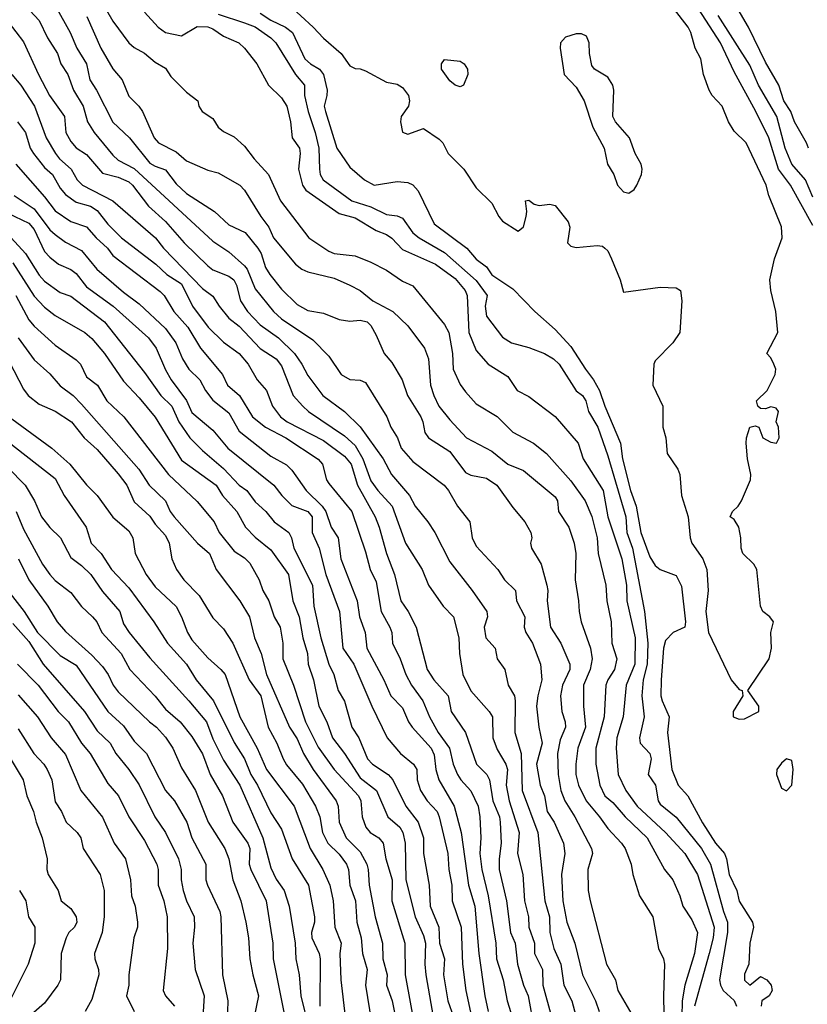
# Model space of a CAD drawing. Header units: metres. Extents: x -46681 to -43747, y -240911 to -237677.
# Tile 1016 of 1056: x -43881 to -43807, y -238720 to -238626. Entities that reach past the tile are written whole.
import ezdxf

# ---------------------------------------------------------------- set-up
doc = ezdxf.new("R2010")
doc.units = ezdxf.units.M
doc.layers.add('CONTOUR_INDEX', color=1, linetype='Continuous')
doc.layers.add('CONTOUR_INTER', color=3, linetype='Continuous')

msp = doc.modelspace()

# ---------------------------------------------------------------- linework, layer by layer
at = {"layer": 'CONTOUR_INDEX'}
for points, elevation in [([(-43881.797, -238624.02), (-43879.595, -238626.381), (-43878.826, -238628.02), (-43877.861, -238629.52), (-43877.537, -238630.52), (-43876.888, -238631.52), (-43876.35, -238633.02), (-43875.417, -238634.52), (-43875.003, -238636.02), (-43874.377, -238637.02), (-43872.595, -238639.179), (-43872.095, -238639.654), (-43870.595, -238640.435), (-43863.095, -238647.347), (-43861.595, -238648.352), (-43860.095, -238649.677), (-43859.841, -238650.02), (-43859.095, -238651.876), (-43857.359, -238654.02), (-43856.595, -238654.741), (-43853.595, -238656.718), (-43852.095, -238658.276), (-43850.924, -238660.02), (-43850.095, -238660.494), (-43849.095, -238660.56), (-43848.595, -238660.78), (-43846.574, -238664.02), (-43846.213, -238665.02), (-43845.552, -238666.02), (-43845.228, -238667.02), (-43844.095, -238668.284), (-43841.133, -238670.52), (-43840.706, -238671.02), (-43839.866, -238672.52), (-43838.681, -238674.02), (-43838.463, -238675.52), (-43838.095, -238676.316), (-43836.038, -238678.52), (-43835.394, -238679.52), (-43834.339, -238680.52), (-43834.266, -238681.52), (-43833.464, -238683.02), (-43833.54, -238684.02), (-43833.373, -238684.52), (-43832.753, -238685.52), (-43831.981, -238687.52), (-43831.85, -238689.02), (-43832.237, -238690.52), (-43832.345, -238691.52), (-43832.139, -238693.52), (-43831.827, -238695.02), (-43832.36, -238697.02), (-43832.012, -238699.02), (-43831.613, -238700.02), (-43831.331, -238701.52), (-43830.684, -238702.52), (-43829.784, -238704.52), (-43829.661, -238705.52), (-43829.998, -238707.52), (-43829.855, -238710.02), (-43829.462, -238712.02), (-43828.712, -238714.02), (-43827.987, -238717.02), (-43826.753, -238719.52), (-43826.397, -238720.52)], 70), ([(-43862.595, -238625.781), (-43860.095, -238626.6), (-43859.095, -238627.005), (-43857.595, -238628.024), (-43857.111, -238628.52), (-43855.26, -238631.52), (-43854.409, -238632.52), (-43854.385, -238633.52), (-43854.062, -238635.02), (-43853.376, -238637.02), (-43853.043, -238638.52), (-43852.981, -238640.52), (-43852.903, -238641.02), (-43852.631, -238641.52), (-43849.904, -238643.52), (-43848.095, -238644.096), (-43846.595, -238644.817), (-43845.595, -238644.931), (-43845.095, -238645.174), (-43844.095, -238646.544), (-43843.492, -238647.02), (-43841.095, -238648.422), (-43838.095, -238651.084), (-43837.053, -238652.52), (-43837.223, -238653.52), (-43837.095, -238654.474), (-43835.595, -238656.456), (-43834.728, -238657.02), (-43833.095, -238657.438), (-43831.595, -238658.014), (-43830.745, -238658.52), (-43830.202, -238659.02), (-43828.595, -238661.575), (-43827.987, -238662.02), (-43827.685, -238662.52), (-43827.434, -238663.52), (-43826.547, -238665.02), (-43825.595, -238667.754), (-43823.878, -238673.52), (-43823.779, -238675.02), (-43823.246, -238676.52), (-43822.093, -238682.52), (-43821.793, -238685.52), (-43821.845, -238687.52), (-43822.239, -238689.02), (-43822.342, -238690.52), (-43822.115, -238692.52), (-43822.562, -238694.52), (-43822.523, -238695.02), (-43821.586, -238696.02), (-43821.467, -238696.52), (-43821.751, -238698.02), (-43821.068, -238699.02), (-43820.785, -238700.52), (-43820.595, -238700.815), (-43819.095, -238702.062), (-43816.689, -238705.02), (-43815.814, -238706.52), (-43814.609, -238711.02), (-43814.208, -238712.02), (-43814.219, -238713.02), (-43814.961, -238717.52), (-43814.892, -238718.02), (-43814.631, -238718.52), (-43813.595, -238719.469), (-43813.35, -238720.02)], 65), ([(-43806.095, -238643.163), (-43806.8, -238641.52), (-43808.091, -238640.02), (-43808.74, -238638.52), (-43809.536, -238635.52), (-43811.266, -238632.52), (-43812.095, -238630.638), (-43815.095, -238625.916)], 65), ([(-43881.981, -238643.02), (-43880.095, -238644.266), (-43878.595, -238646.263), (-43878.095, -238646.719), (-43877.095, -238647.456), (-43875.595, -238648.221), (-43874.117, -238650.02), (-43871.595, -238652.193), (-43870.095, -238653.308), (-43867.595, -238655.637), (-43866.61, -238657.02), (-43865.988, -238658.52), (-43865.383, -238659.52), (-43864.352, -238660.52), (-43863.809, -238661.52), (-43863.095, -238662.452), (-43861.595, -238663.664), (-43860.595, -238665.391), (-43857.595, -238667.781), (-43856.095, -238668.581), (-43855.595, -238669.106), (-43854.241, -238671.02), (-43852.709, -238672.52), (-43852.363, -238673.02), (-43851.878, -238674.52), (-43851.201, -238675.52), (-43850.941, -238677.52), (-43849.396, -238681.52), (-43849.175, -238683.02), (-43848.645, -238684.52), (-43848.466, -238686.02), (-43846.85, -238689.02), (-43846.199, -238690.52), (-43845.095, -238691.685), (-43844.526, -238693.02), (-43844.185, -238693.52), (-43842.368, -238695.52), (-43842.095, -238696.153), (-43841.924, -238697.52), (-43841.647, -238698.52), (-43840.167, -238701.02), (-43839.502, -238703.52), (-43838.808, -238708.52), (-43838.233, -238710.52), (-43837.85, -238715.02), (-43837.282, -238719.02), (-43836.937, -238720.52)], 75), ([(-43881.615, -238656.52), (-43880.095, -238658.607), (-43878.595, -238659.945), (-43877.595, -238661.075), (-43876.386, -238662.02), (-43875.595, -238662.829), (-43870.127, -238669.02), (-43869.171, -238670.52), (-43867.606, -238672.02), (-43867.167, -238673.02), (-43866.788, -238673.52), (-43864.564, -238676.02), (-43863.41, -238677.02), (-43862.794, -238678.52), (-43860.538, -238681.52), (-43859.613, -238683.02), (-43859.139, -238685.02), (-43858.523, -238686.52), (-43858.014, -238688.52), (-43855.821, -238693.52), (-43855.095, -238694.613), (-43854.489, -238696.02), (-43853.569, -238697.52), (-43851.377, -238700.52), (-43851.215, -238701.02), (-43851.104, -238702.52), (-43850.443, -238704.02), (-43849.095, -238705.364), (-43848.489, -238706.52), (-43848.338, -238707.02), (-43848.252, -238708.52), (-43847.672, -238711.52), (-43846.981, -238714.02), (-43846.942, -238715.52), (-43846.559, -238717.02), (-43846.609, -238718.02), (-43846.08, -238719.52), (-43845.595, -238721.851)], 80), ([(-43881.783, -238673.02), (-43881.095, -238674.714), (-43879.296, -238678.02), (-43878.598, -238679.02), (-43878.095, -238679.567), (-43876.595, -238680.72), (-43875.595, -238682.046), (-43874.527, -238683.02), (-43874.129, -238683.52), (-43873.643, -238684.52), (-43871.83, -238686.52), (-43870.982, -238688.02), (-43868.595, -238690.553), (-43867.595, -238691.814), (-43866.195, -238693.02), (-43865.095, -238694.383), (-43864.095, -238696.034), (-43863.349, -238698.02), (-43862.193, -238700.02), (-43861.197, -238702.52), (-43859.793, -238704.52), (-43859.587, -238705.02), (-43859.646, -238706.52), (-43859.512, -238707.02), (-43858.04, -238710.02), (-43857.403, -238714.02), (-43857.382, -238715.52), (-43856.178, -238721.52)], 85), ([(-43881.595, -238690.442), (-43879.766, -238692.52), (-43878.461, -238694.52), (-43877.095, -238696.12), (-43875.648, -238699.52), (-43873.595, -238702.07), (-43872.479, -238704.52), (-43871.406, -238706.02), (-43870.924, -238708.02), (-43870.82, -238709.52), (-43870.492, -238710.52), (-43870.27, -238712.02), (-43870.267, -238712.52), (-43870.609, -238713.52), (-43871.087, -238717.02), (-43871.086, -238718.02), (-43871.307, -238719.02), (-43870.595, -238720.51)], 90)]:
    msp.add_lwpolyline(points, dxfattribs=dict(at, elevation=elevation))
at = {"layer": 'CONTOUR_INTER'}
for points, elevation in [([(-43875.143, -238622.02), (-43872.595, -238626.441), (-43871.081, -238628.52), (-43870.595, -238628.949), (-43869.595, -238629.491), (-43868.595, -238630.335), (-43867.595, -238630.911), (-43867.095, -238631.717), (-43865.595, -238633.197), (-43864.52, -238634.02), (-43864.451, -238634.52), (-43864.114, -238635.02), (-43863.095, -238635.708), (-43862.587, -238636.52), (-43862.095, -238636.932), (-43861.095, -238637.451), (-43860.095, -238638.313), (-43859.195, -238639.52), (-43857.819, -238641.02), (-43856.686, -238643.52), (-43853.986, -238647.02), (-43852.095, -238648.294), (-43851.595, -238648.521), (-43849.595, -238648.73), (-43848.095, -238649.345), (-43846.595, -238650.118), (-43845.095, -238651.14), (-43844.095, -238651.594), (-43841.095, -238655.262), (-43840.698, -238656.02), (-43840.354, -238658.02), (-43840.261, -238659.52), (-43839.595, -238660.959), (-43839.095, -238661.664), (-43838.095, -238662.788), (-43836.095, -238664.002), (-43834.595, -238665.48), (-43832.634, -238666.52), (-43831.407, -238667.52), (-43829.095, -238670.128), (-43827.725, -238672.02), (-43827.095, -238673.487), (-43826.59, -238675.52), (-43826.489, -238677.02), (-43825.767, -238680.02), (-43825.669, -238681.52), (-43825.263, -238683.52), (-43825.197, -238685.52), (-43824.734, -238687.02), (-43824.935, -238688.02), (-43825.583, -238689.02), (-43825.759, -238689.52), (-43825.943, -238692.52), (-43826.718, -238695.52), (-43826.738, -238697.02), (-43826.348, -238699.02), (-43825.873, -238700.02), (-43825.095, -238700.668), (-43823.938, -238702.02), (-43821.836, -238704.02), (-43820.186, -238707.02), (-43819.41, -238708.02), (-43818.742, -238709.52), (-43818.456, -238710.52), (-43817.595, -238711.809), (-43817.073, -238713.02), (-43817.334, -238715.02), (-43818.273, -238718.02), (-43818.528, -238719.52), (-43818.548, -238721.02)], 67), ([(-43806.095, -238645.872), (-43808.239, -238642.02), (-43809.36, -238640.52), (-43810.3, -238637.52), (-43811.517, -238635.02), (-43813.595, -238631.271), (-43814.865, -238628.52), (-43819.059, -238622.02)], 64), ([(-43806.527, -238638.52), (-43806.724, -238638.02), (-43807.845, -238636.02), (-43808.19, -238635.02), (-43808.859, -238634.02), (-43809.344, -238632.52), (-43810.595, -238630.336), (-43812.22, -238627.02), (-43814.527, -238623.02)], 66), ([(-43857.095, -238623.753), (-43853.57, -238627.02), (-43852.595, -238628.078), (-43850.929, -238629.52), (-43850.095, -238630.697), (-43849.595, -238630.96), (-43849.095, -238630.979), (-43848.595, -238631.182), (-43846.595, -238632.25), (-43845.595, -238632.442), (-43845.095, -238632.757), (-43844.53, -238633.52), (-43844.422, -238634.02), (-43844.509, -238634.52), (-43845.22, -238635.52), (-43845.281, -238636.02), (-43845.095, -238636.985), (-43844.595, -238637.201), (-43843.095, -238636.639), (-43841.595, -238637.676), (-43841.252, -238638.02), (-43840.748, -238639.02), (-43839.275, -238640.52), (-43838.095, -238642.288), (-43836.595, -238643.752), (-43835.951, -238645.02), (-43835.595, -238645.443), (-43834.095, -238646.394), (-43833.595, -238645.983), (-43833.354, -238645.02), (-43833.292, -238644.52), (-43833.407, -238643.52), (-43833.095, -238643.449), (-43832.595, -238643.847), (-43832.095, -238643.956), (-43831.095, -238643.825), (-43830.595, -238643.969), (-43829.352, -238645.52), (-43829.204, -238646.02), (-43829.405, -238647.52), (-43829.095, -238647.829), (-43828.595, -238647.937), (-43826.595, -238647.745), (-43826.095, -238647.835), (-43825.858, -238648.02), (-43825.595, -238648.275), (-43825.227, -238649.02), (-43824.408, -238651.02), (-43824.095, -238652.193), (-43820.595, -238651.726), (-43819.095, -238651.775), (-43818.68, -238652.02), (-43818.546, -238653.02), (-43818.748, -238656.02), (-43819.411, -238657.02), (-43821.095, -238658.713), (-43821.226, -238659.02), (-43821.301, -238661.02), (-43820.348, -238663.02), (-43820.359, -238665.02), (-43820.088, -238666.02), (-43819.948, -238667.52), (-43818.926, -238669.02), (-43818.754, -238669.52), (-43818.569, -238671.52), (-43817.94, -238673.52), (-43817.766, -238675.52), (-43817.615, -238676.02), (-43816.547, -238677.52), (-43816.167, -238678.52), (-43816.052, -238680.52), (-43816.279, -238682.52), (-43816.033, -238684.52), (-43813.876, -238689.02), (-43813.095, -238689.921), (-43812.825, -238690.02), (-43812.773, -238690.52), (-43813.672, -238692.02), (-43813.664, -238692.52), (-43813.095, -238692.759), (-43812.595, -238692.709), (-43811.25, -238692.02), (-43811.242, -238691.52), (-43812.269, -238690.02), (-43810.248, -238687.02), (-43810.019, -238686.02), (-43810.105, -238684.52), (-43809.838, -238683.52), (-43810.184, -238683.02), (-43810.866, -238682.52), (-43811.095, -238682.027), (-43811.428, -238678.52), (-43811.724, -238678.02), (-43812.743, -238677.02), (-43812.912, -238676.52), (-43812.937, -238675.52), (-43813.132, -238674.52), (-43813.595, -238673.787), (-43813.972, -238673.52), (-43813.732, -238673.02), (-43813.191, -238672.52), (-43812.886, -238672.02), (-43812.016, -238670.02), (-43811.982, -238669.52), (-43812.319, -238668.02), (-43812.44, -238666.52), (-43812.419, -238666.02), (-43812.095, -238665.024), (-43811.595, -238664.889), (-43811.246, -238665.02), (-43810.847, -238666.02), (-43810.095, -238666.449), (-43809.56, -238666.52), (-43809.297, -238666.02), (-43809.382, -238665.02), (-43809.579, -238664.52), (-43809.378, -238663.52), (-43809.595, -238663.224), (-43810.095, -238663.091), (-43810.595, -238663.26), (-43811.095, -238663.238), (-43811.331, -238663.02), (-43811.462, -238662.52), (-43810.447, -238661.52), (-43809.686, -238660.02), (-43809.624, -238659.52), (-43809.822, -238659.02), (-43810.095, -238658.436), (-43810.486, -238658.02), (-43809.425, -238656.02), (-43809.625, -238654.02), (-43810.106, -238652.02), (-43810.196, -238651.02), (-43809.735, -238649.02), (-43809.008, -238647.02), (-43809.095, -238645.988), (-43810.293, -238643.02), (-43810.527, -238642.02), (-43812.442, -238638.02), (-43813.595, -238636.906), (-43814.133, -238636.02), (-43814.713, -238634.52), (-43815.661, -238633.52), (-43815.966, -238633.02), (-43816.484, -238631.52), (-43816.755, -238630.02), (-43817.301, -238629.02), (-43817.701, -238627.52), (-43817.962, -238627.02), (-43819.879, -238624.52)], 63), ([(-43878.048, -238625.02), (-43876.661, -238627.52), (-43876.026, -238629.02), (-43875.109, -238630.52), (-43874.797, -238632.02), (-43874.148, -238633.02), (-43872.595, -238636.033), (-43871.039, -238637.52), (-43869.095, -238639.934), (-43868.595, -238640.235), (-43867.595, -238640.561), (-43866.595, -238641.904), (-43865.595, -238642.834), (-43862.935, -238644.52), (-43861.595, -238645.794), (-43860.023, -238646.52), (-43858.817, -238648.02), (-43858.531, -238648.52), (-43858.095, -238649.859), (-43857.685, -238650.52), (-43856.595, -238651.908), (-43855.095, -238653.365), (-43854.095, -238653.935), (-43852.595, -238654.189), (-43851.095, -238654.798), (-43850.095, -238654.934), (-43849.095, -238654.853), (-43848.433, -238655.02), (-43848.095, -238655.373), (-43847.595, -238656.292), (-43846.826, -238658.02), (-43846.095, -238658.879), (-43845.136, -238660.52), (-43844.602, -238662.02), (-43843.363, -238664.02), (-43843.143, -238664.52), (-43842.953, -238665.52), (-43842.63, -238666.02), (-43840.595, -238667.326), (-43839.095, -238669.312), (-43838.595, -238669.589), (-43837.095, -238669.846), (-43836.114, -238670.52), (-43834.595, -238672.658), (-43833.463, -238674.02), (-43832.908, -238675.02), (-43832.788, -238675.52), (-43832.929, -238676.02), (-43832.84, -238676.52), (-43831.914, -238678.02), (-43831.387, -238680.02), (-43831.278, -238680.52), (-43831.345, -238681.52), (-43831.021, -238684.02), (-43830.033, -238685.52), (-43829.198, -238687.52), (-43829.179, -238688.02), (-43829.879, -238689.52), (-43830.071, -238690.52), (-43829.967, -238692.02), (-43829.633, -238693.02), (-43829.605, -238693.52), (-43830.095, -238694.721), (-43830.368, -238696.02), (-43830.296, -238698.02), (-43830.042, -238699.52), (-43829.668, -238700.52), (-43828.724, -238702.02), (-43827.124, -238705.02), (-43827.032, -238705.52), (-43827.469, -238707.02), (-43827.443, -238709.02), (-43827.275, -238710.02), (-43825.723, -238716.02), (-43824.867, -238717.52), (-43824.623, -238718.52), (-43823.095, -238721.186)], 69), ([(-43875.062, -238626.02), (-43873.736, -238629.02), (-43872.595, -238630.979), (-43871.714, -238632.02), (-43871.095, -238633.59), (-43870.126, -238634.52), (-43869.8, -238635.02), (-43868.681, -238637.52), (-43868.28, -238638.02), (-43866.595, -238638.875), (-43865.595, -238639.707), (-43863.595, -238640.591), (-43862.595, -238640.852), (-43860.55, -238642.02), (-43860.095, -238642.517), (-43858.554, -238645.02), (-43857.78, -238646.02), (-43857.358, -238647.02), (-43855.244, -238649.52), (-43854.653, -238650.02), (-43854.095, -238650.27), (-43851.595, -238650.862), (-43850.097, -238651.52), (-43849.112, -238652.02), (-43847.901, -238653.02), (-43846.016, -238654.02), (-43844.595, -238655.392), (-43842.984, -238657.52), (-43842.627, -238658.52), (-43842.428, -238661.02), (-43842.126, -238662.02), (-43841.627, -238663.02), (-43840.595, -238664.304), (-43839.014, -238666.02), (-43836.595, -238667.299), (-43835.095, -238668.539), (-43833.595, -238669.127), (-43830.595, -238671.64), (-43830.373, -238672.02), (-43830.261, -238673.02), (-43829.293, -238674.52), (-43828.77, -238676.02), (-43828.622, -238677.02), (-43828.696, -238679.52), (-43828.356, -238681.52), (-43828.313, -238682.52), (-43828.109, -238683.52), (-43827.228, -238686.02), (-43827.061, -238687.02), (-43827.256, -238688.02), (-43827.898, -238689.52), (-43827.893, -238691.52), (-43827.715, -238693.52), (-43828.43, -238695.52), (-43828.635, -238697.02), (-43828.618, -238698.02), (-43828.363, -238699.02), (-43827.649, -238700.52), (-43826.366, -238702.02), (-43825.595, -238703.144), (-43824.279, -238704.52), (-43823.949, -238705.02), (-43823.363, -238706.52), (-43823.199, -238707.52), (-43822.573, -238709.52), (-43821.3, -238711.52), (-43820.775, -238714.52), (-43820.29, -238715.52), (-43820.209, -238716.02), (-43820.299, -238719.02), (-43820.225, -238722.52)], 68), ([(-43869.595, -238625.606), (-43868.298, -238627.02), (-43867.595, -238627.513), (-43866.095, -238627.841), (-43864.595, -238626.961), (-43863.595, -238626.996), (-43863.095, -238627.18), (-43862.095, -238627.883), (-43860.638, -238628.52), (-43860.084, -238629.02), (-43858.92, -238630.52), (-43857.811, -238632.52), (-43856.595, -238633.723), (-43856.079, -238634.52), (-43855.728, -238636.02), (-43855.566, -238637.52), (-43854.887, -238638.52), (-43854.796, -238639.02), (-43854.964, -238640.52), (-43854.591, -238642.02), (-43854.278, -238642.52), (-43851.095, -238644.713), (-43849.595, -238645.13), (-43847.595, -238646.324), (-43846.595, -238646.711), (-43846.095, -238647.062), (-43845.095, -238648.135), (-43841.939, -238649.52), (-43840.095, -238650.896), (-43839.127, -238652.02), (-43838.944, -238652.52), (-43838.803, -238656.02), (-43838.095, -238657.722), (-43836.939, -238659.02), (-43835.095, -238660.217), (-43834.205, -238661.52), (-43833.095, -238662.118), (-43830.595, -238664.014), (-43828.405, -238666.52), (-43827.923, -238668.02), (-43826.026, -238671.02), (-43825.569, -238673.52), (-43824.258, -238677.52), (-43823.796, -238680.02), (-43823.762, -238681.52), (-43822.988, -238685.02), (-43823.022, -238687.52), (-43823.826, -238689.52), (-43824.11, -238692.52), (-43824.73, -238694.52), (-43824.775, -238695.52), (-43824.597, -238698.02), (-43823.871, -238699.52), (-43822.797, -238701.02), (-43820.095, -238703.514), (-43818.272, -238705.52), (-43817.057, -238707.52), (-43815.486, -238712.52), (-43815.586, -238713.52), (-43815.944, -238715.02), (-43817.344, -238720.02)], 66), ([(-43858.595, -238625.681), (-43857.595, -238626.368), (-43856.197, -238627.02), (-43855.529, -238627.52), (-43854.353, -238630.02), (-43853.815, -238630.52), (-43852.973, -238631.02), (-43852.597, -238631.52), (-43852.258, -238633.02), (-43852.268, -238633.52), (-43852.537, -238634.52), (-43852.404, -238635.02), (-43851.312, -238638.52), (-43850.095, -238640.325), (-43848.701, -238641.52), (-43847.794, -238642.02), (-43845.595, -238641.696), (-43844.595, -238641.79), (-43844.095, -238641.99), (-43843.595, -238642.579), (-43842.095, -238645.707), (-43838.976, -238648.02), (-43838.095, -238649.05), (-43837.095, -238649.797), (-43836.595, -238650.541), (-43834.595, -238651.881), (-43832.523, -238654.02), (-43830.595, -238655.736), (-43829.095, -238657.363), (-43827.715, -238659.52), (-43826.931, -238660.52), (-43826.387, -238661.52), (-43825.874, -238663.02), (-43824.387, -238666.52), (-43824.175, -238668.02), (-43823.433, -238671.02), (-43822.876, -238672.52), (-43822.444, -238675.02), (-43821.595, -238677.322), (-43821.095, -238678.141), (-43820.616, -238678.52), (-43819.095, -238679.119), (-43818.595, -238680.107), (-43818.191, -238683.52), (-43818.28, -238684.02), (-43819.38, -238684.52), (-43820.095, -238685.284), (-43820.297, -238686.02), (-43820.5, -238689.02), (-43820.534, -238690.52), (-43820.423, -238691.02), (-43819.742, -238692.52), (-43819.923, -238694.02), (-43819.502, -238697.52), (-43818.894, -238699.02), (-43817.983, -238700.02), (-43816.595, -238702.589), (-43815.345, -238704.52), (-43814.51, -238705.52), (-43814.31, -238706.02), (-43814.067, -238707.52), (-43813.318, -238709.02), (-43813.095, -238710.026), (-43811.842, -238712.02), (-43811.752, -238712.52), (-43812.103, -238714.02), (-43812.189, -238716.02), (-43812.595, -238716.963), (-43812.595, -238717.544), (-43812.095, -238718.006), (-43811.095, -238717.184), (-43810.469, -238717.52), (-43810.052, -238718.02), (-43809.977, -238718.52), (-43810.258, -238719.02), (-43810.951, -238719.52), (-43811.017, -238720.02)], 64), ([(-43882.566, -238626.52), (-43881.095, -238628.4), (-43879.684, -238631.52), (-43878.633, -238633.52), (-43877.201, -238635.52), (-43877.059, -238637.02), (-43876.595, -238637.874), (-43876.095, -238638.48), (-43875.095, -238639.123), (-43873.595, -238640.9), (-43872.095, -238641.281), (-43871.095, -238641.712), (-43870.735, -238642.02), (-43869.22, -238644.02), (-43867.595, -238645.492), (-43865.838, -238647.52), (-43863.595, -238649.701), (-43863.095, -238650.069), (-43861.595, -238650.673), (-43861.116, -238651.02), (-43860.844, -238651.52), (-43860.479, -238653.02), (-43859.817, -238654.02), (-43858.595, -238655.297), (-43856.866, -238656.52), (-43855.356, -238658.02), (-43854.652, -238659.02), (-43854.095, -238660.093), (-43852.653, -238662.02), (-43850.595, -238663.52), (-43849.095, -238664.975), (-43846.918, -238668.02), (-43846.13, -238669.52), (-43844.42, -238671.52), (-43843.876, -238672.52), (-43842.671, -238674.02), (-43842.016, -238675.02), (-43840.595, -238677.82), (-43838.458, -238680.52), (-43837.088, -238682.52), (-43837.025, -238683.02), (-43837.317, -238684.02), (-43837.173, -238685.02), (-43836.301, -238686.02), (-43836.085, -238687.02), (-43835.369, -238688.02), (-43835.037, -238689.52), (-43834.464, -238690.52), (-43834.375, -238691.02), (-43834.432, -238694.02), (-43833.807, -238696.02), (-43833.719, -238699.52), (-43832.229, -238703.52), (-43831.576, -238710.02), (-43831.125, -238711.52), (-43831.085, -238713.02), (-43830.719, -238714.52), (-43830.063, -238716.02), (-43829.761, -238718.02), (-43828.991, -238719.52), (-43828.341, -238722.02)], 71), ([(-43829.595, -238627.97), (-43830.072, -238628.52), (-43830.11, -238629.02), (-43829.726, -238631.52), (-43828.595, -238632.713), (-43827.823, -238634.02), (-43827, -238636.52), (-43825.94, -238638.52), (-43825.629, -238640.02), (-43825.015, -238641.02), (-43824.649, -238642.02), (-43824.095, -238642.66), (-43823.595, -238642.798), (-43823.095, -238642.428), (-43822.84, -238642.02), (-43822.399, -238641.02), (-43822.318, -238640.52), (-43822.413, -238640.02), (-43822.999, -238639.02), (-43823.515, -238637.52), (-43824.858, -238636.02), (-43825.112, -238635.52), (-43825.019, -238633.02), (-43825.103, -238632.52), (-43825.595, -238631.782), (-43826.845, -238631.02), (-43827.095, -238630.664), (-43827.336, -238629.52), (-43827.358, -238628.52), (-43827.595, -238627.885), (-43828.095, -238627.645), (-43828.595, -238627.664), (-43829.595, -238627.97)], 62), ([(-43841.371, -238630.52), (-43841.095, -238630.103), (-43839.595, -238630.253), (-43839.237, -238630.52), (-43838.902, -238631.02), (-43838.872, -238631.52), (-43839.295, -238632.52), (-43839.595, -238632.691), (-43840.095, -238632.523), (-43840.595, -238632.118), (-43841.378, -238631.02), (-43841.371, -238630.52)], 63), ([(-43882.209, -238631.52), (-43881.336, -238632.52), (-43880.062, -238634.52), (-43878.93, -238637.52), (-43878.047, -238639.02), (-43877.674, -238639.52), (-43876.573, -238640.52), (-43876.003, -238641.52), (-43875.497, -238642.02), (-43872.595, -238643.515), (-43868.542, -238647.02), (-43867.784, -238648.02), (-43864.095, -238651.832), (-43863.095, -238652.558), (-43862.515, -238653.52), (-43861.595, -238654.651), (-43860.595, -238655.417), (-43858.595, -238657.543), (-43857.095, -238658.535), (-43856.595, -238659.18), (-43855.488, -238662.02), (-43854.573, -238663.02), (-43854.007, -238663.52), (-43850.595, -238665.84), (-43849.595, -238666.765), (-43848.864, -238668.02), (-43848.095, -238670.109), (-43847.446, -238671.02), (-43846.076, -238672.52), (-43844.81, -238676.02), (-43843.226, -238678.52), (-43842.606, -238680.02), (-43841.22, -238682.02), (-43840.246, -238683.02), (-43839.739, -238685.02), (-43839.667, -238686.52), (-43839.347, -238688.52), (-43838.595, -238690.075), (-43836.845, -238692.02), (-43836.528, -238692.52), (-43836.492, -238694.52), (-43836.095, -238695.628), (-43835.281, -238697.02), (-43835.116, -238697.52), (-43835.234, -238699.02), (-43834.95, -238700.52), (-43834.019, -238703.52), (-43834.164, -238705.52), (-43833.67, -238707.52), (-43833.51, -238710.02), (-43833.131, -238711.52), (-43833.081, -238712.52), (-43832.563, -238714.02), (-43832.544, -238715.02), (-43831.804, -238716.52), (-43831.769, -238718.02), (-43830.924, -238721.02)], 72), ([(-43881.674, -238636.02), (-43880.901, -238637.02), (-43880.46, -238638.52), (-43880.135, -238639.02), (-43879.095, -238640.359), (-43878.323, -238641.02), (-43877.595, -238642.315), (-43877.095, -238642.925), (-43876.095, -238643.643), (-43874.716, -238644.02), (-43874.095, -238644.444), (-43873.095, -238645.732), (-43871.777, -238647.02), (-43868.507, -238649.52), (-43867.491, -238650.52), (-43866.095, -238651.415), (-43865.044, -238653.52), (-43863.553, -238655.52), (-43862.095, -238656.947), (-43860.595, -238658.034), (-43859.741, -238659.02), (-43858.903, -238660.52), (-43858.021, -238661.52), (-43857.446, -238663.02), (-43856.673, -238664.02), (-43856.032, -238664.52), (-43852.595, -238666.297), (-43850.595, -238667.762), (-43849.98, -238668.52), (-43849.36, -238670.52), (-43847.698, -238673.52), (-43847.314, -238674.52), (-43846.595, -238677.017), (-43845.859, -238679.02), (-43845.258, -238681.52), (-43844.541, -238682.52), (-43843.8, -238684.02), (-43842.742, -238688.02), (-43842.112, -238689.02), (-43840.765, -238690.52), (-43840.461, -238692.02), (-43839.093, -238694.02), (-43838.053, -238697.02), (-43837.08, -238698.02), (-43836.811, -238698.52), (-43836.52, -238700.52), (-43835.863, -238702.02), (-43835.8, -238702.52), (-43835.709, -238704.52), (-43835.912, -238706.02), (-43835.898, -238707.02), (-43835.206, -238710.02), (-43834.824, -238713.02), (-43834.395, -238714.02), (-43834.174, -238716.02), (-43833.595, -238718.003), (-43833.139, -238719.02), (-43832.623, -238722.02)], 73), ([(-43881.816, -238640.02), (-43879.095, -238643.133), (-43878.095, -238644.46), (-43876.595, -238645.469), (-43875.095, -238645.988), (-43874.2, -238647.02), (-43873.103, -238648.02), (-43872.595, -238648.701), (-43868.095, -238652.14), (-43867.726, -238652.52), (-43866.798, -238654.02), (-43865.491, -238655.52), (-43864.264, -238657.52), (-43862.188, -238660.02), (-43861.709, -238661.02), (-43860.585, -238662.02), (-43859.336, -238664.02), (-43858.101, -238665.02), (-43856.165, -238666.02), (-43853.095, -238668.047), (-43852.692, -238668.52), (-43852.298, -238670.02), (-43852.095, -238670.355), (-43849.916, -238673.02), (-43848.595, -238676.86), (-43848.172, -238678.52), (-43847.595, -238679.697), (-43847.112, -238682.52), (-43846.282, -238684.02), (-43846.104, -238684.52), (-43846.029, -238685.52), (-43845.297, -238687.02), (-43844.764, -238688.52), (-43844.225, -238689.52), (-43843.164, -238691.02), (-43842.539, -238692.52), (-43841.708, -238694.02), (-43840.616, -238695.52), (-43840.29, -238697.02), (-43839.855, -238698.02), (-43839.555, -238698.52), (-43838.595, -238699.562), (-43837.888, -238701.02), (-43837.731, -238702.02), (-43837.652, -238704.02), (-43837.738, -238705.52), (-43837.568, -238707.02), (-43836.947, -238709.52), (-43836.237, -238714.02), (-43836.164, -238715.52), (-43835.532, -238717.52), (-43835.151, -238719.52), (-43833.713, -238724.02)], 74), ([(-43882.595, -238644.682), (-43880.595, -238645.649), (-43880.095, -238646.23), (-43879.095, -238648.317), (-43878.595, -238648.873), (-43877.77, -238649.52), (-43876.595, -238650.051), (-43876.095, -238650.423), (-43875.095, -238651.681), (-43872.569, -238653.52), (-43869.217, -238656.52), (-43868.485, -238657.52), (-43867.595, -238659.57), (-43867.051, -238660.52), (-43865.595, -238662.472), (-43865.095, -238663.608), (-43863.095, -238665.297), (-43861.676, -238667.02), (-43857.324, -238670.52), (-43856.568, -238671.52), (-43855.595, -238672.454), (-43854.069, -238673.02), (-43853.675, -238673.52), (-43853.665, -238675.02), (-43853.019, -238676.52), (-43852.374, -238679.02), (-43851.06, -238682.52), (-43850.747, -238686.02), (-43849.697, -238687.52), (-43848.017, -238691.52), (-43846.533, -238694.52), (-43845.284, -238696.02), (-43844.053, -238697.02), (-43843.73, -238697.52), (-43843.701, -238698.52), (-43843.388, -238699.52), (-43842.735, -238700.52), (-43841.81, -238701.52), (-43841.612, -238702.02), (-43840.783, -238705.52), (-43840.681, -238707.02), (-43840.405, -238708.52), (-43840.373, -238710.02), (-43839.523, -238712.52), (-43839.385, -238716.02), (-43839.071, -238718.52), (-43838.536, -238721.02)], 76), ([(-43882.28, -238647.02), (-43880.903, -238648.52), (-43879.595, -238650.592), (-43879.095, -238651.143), (-43877.595, -238652.222), (-43876.595, -238652.575), (-43873.412, -238655.02), (-43869.595, -238659.808), (-43868.057, -238662.02), (-43866.993, -238663.02), (-43866.331, -238664.52), (-43865.296, -238666.02), (-43864.095, -238667.242), (-43862.095, -238668.933), (-43860.595, -238670.515), (-43859.873, -238671.02), (-43859.095, -238672.123), (-43858.074, -238673.02), (-43857.289, -238674.02), (-43855.895, -238675.02), (-43855.62, -238675.52), (-43855.425, -238676.52), (-43853.629, -238680.02), (-43853.498, -238682.02), (-43852.849, -238685.02), (-43852.097, -238687.52), (-43851.608, -238688.52), (-43851.206, -238690.02), (-43850.595, -238691.056), (-43849.903, -238693.52), (-43849.235, -238694.52), (-43848.399, -238696.52), (-43847.935, -238697.02), (-43846.436, -238698.02), (-43845.992, -238698.52), (-43844.779, -238701.02), (-43843.604, -238702.52), (-43843.1, -238704.02), (-43843.084, -238705.52), (-43842.567, -238708.52), (-43842.447, -238710.52), (-43841.635, -238712.52), (-43841.584, -238714.02), (-43841.11, -238715.52), (-43841.182, -238717.02), (-43840.785, -238719.52), (-43840.237, -238721.02)], 77), ([(-43882.095, -238649.402), (-43880.095, -238652.575), (-43879.095, -238653.629), (-43878.095, -238654.397), (-43875.274, -238656.02), (-43874.595, -238656.598), (-43873.385, -238658.02), (-43871.595, -238660.648), (-43870.095, -238662.214), (-43868.595, -238664.06), (-43866.095, -238668.149), (-43862.795, -238670.52), (-43862.18, -238671.52), (-43860.823, -238673.02), (-43860.007, -238674.52), (-43859.095, -238675.477), (-43857.595, -238676.673), (-43855.909, -238679.02), (-43855.501, -238681.52), (-43854.905, -238683.02), (-43854.569, -238685.02), (-43854.128, -238686.52), (-43854.044, -238687.52), (-43853.538, -238689.02), (-43853.029, -238691.52), (-43852.263, -238693.02), (-43851.734, -238694.52), (-43850.595, -238696.012), (-43849.095, -238698.337), (-43847.555, -238699.52), (-43846.495, -238702.02), (-43845.341, -238703.02), (-43845.052, -238703.52), (-43844.841, -238704.52), (-43844.757, -238708.02), (-43843.881, -238711.52), (-43843.095, -238713.31), (-43842.907, -238714.02), (-43842.962, -238716.02), (-43842.861, -238717.02), (-43841.133, -238727.02)], 78), ([(-43881.819, -238652.52), (-43880.595, -238654.806), (-43880.095, -238655.435), (-43878.095, -238657.239), (-43876.095, -238658.608), (-43875.679, -238659.02), (-43875.095, -238660.238), (-43874.071, -238661.02), (-43873.173, -238662.52), (-43871.576, -238664.02), (-43867.325, -238669.52), (-43864.595, -238672.08), (-43862.983, -238674.02), (-43862.497, -238675.02), (-43861.095, -238676.8), (-43860.095, -238677.433), (-43859.595, -238677.932), (-43858.706, -238679.52), (-43858.343, -238680.52), (-43857.787, -238681.52), (-43857.278, -238683.02), (-43856.698, -238684.02), (-43856.463, -238685.52), (-43856.452, -238687.02), (-43855.442, -238689.52), (-43854.302, -238693.02), (-43853.095, -238695.398), (-43851.595, -238697.546), (-43849.26, -238700.02), (-43849.042, -238700.52), (-43848.906, -238702.02), (-43848.576, -238703.02), (-43848.167, -238703.52), (-43847.326, -238704.02), (-43846.919, -238704.52), (-43846.672, -238706.02), (-43846.084, -238708.02), (-43846.106, -238710.02), (-43844.858, -238714.02), (-43844.828, -238717.02), (-43843.295, -238725.52)], 79), ([(-43883.419, -238657.02), (-43881.095, -238661.409), (-43880.66, -238662.02), (-43879.595, -238662.82), (-43878.095, -238663.51), (-43876.547, -238664.52), (-43875.34, -238666.02), (-43874.095, -238667.152), (-43872.095, -238669.444), (-43871.28, -238670.52), (-43870.595, -238672.109), (-43869.095, -238673.462), (-43868.595, -238674.223), (-43867.595, -238675.301), (-43867.249, -238676.02), (-43867.006, -238677.52), (-43866.57, -238678.52), (-43865.847, -238679.52), (-43864.402, -238681.02), (-43863.095, -238683.136), (-43862.095, -238684.155), (-43861.211, -238685.52), (-43859.65, -238689.02), (-43858.558, -238690.52), (-43857.851, -238693.52), (-43857.021, -238695.02), (-43856.428, -238696.52), (-43856.095, -238697.101), (-43854.595, -238698.937), (-43853.344, -238701.02), (-43852.941, -238702.02), (-43852.688, -238703.52), (-43852.176, -238704.52), (-43851.095, -238705.577), (-43850.421, -238706.52), (-43850.228, -238707.02), (-43850.081, -238708.52), (-43849.553, -238710.02), (-43849.439, -238712.02), (-43849.021, -238713.52), (-43848.897, -238715.02), (-43848.447, -238716.52), (-43848.619, -238718.02), (-43848.035, -238721.52)], 81), ([(-43883.154, -238663.52), (-43878.415, -238667.02), (-43876.677, -238668.52), (-43875.095, -238670.506), (-43874.087, -238671.52), (-43872.595, -238673.573), (-43871.095, -238674.859), (-43870.715, -238675.52), (-43870.482, -238677.02), (-43869.453, -238679.02), (-43868.595, -238680.187), (-43866.595, -238682.039), (-43866.071, -238683.02), (-43865.516, -238684.52), (-43865.095, -238685.206), (-43863.595, -238686.934), (-43862.335, -238688.02), (-43861.948, -238688.52), (-43860.55, -238692.52), (-43858.898, -238695.52), (-43858.022, -238697.52), (-43855.375, -238701.02), (-43853.866, -238705.02), (-43852.669, -238707.02), (-43851.997, -238708.52), (-43851.678, -238710.02), (-43851.521, -238712.52), (-43850.921, -238714.02), (-43851.031, -238715.02), (-43850.945, -238717.52), (-43850.539, -238721.02)], 82), ([(-43882.595, -238666.392), (-43878.095, -238669.884), (-43877.228, -238671.52), (-43875.15, -238674.52), (-43874.655, -238676.02), (-43873.723, -238677.02), (-43872.735, -238678.52), (-43871.095, -238680.284), (-43868.725, -238683.52), (-43867.419, -238685.52), (-43865.595, -238687.516), (-43864.698, -238689.02), (-43863.053, -238691.02), (-43861.095, -238694.953), (-43860.104, -238696.52), (-43859.491, -238698.02), (-43858.865, -238699.02), (-43857.595, -238701.643), (-43856.595, -238703.214), (-43855.562, -238706.02), (-43854.012, -238708.52), (-43853.435, -238711.52), (-43853.446, -238712.02), (-43853.746, -238713.02), (-43853.711, -238713.52), (-43853.008, -238715.02), (-43852.905, -238715.52), (-43852.949, -238720.02)], 83), ([(-43882.595, -238668.853), (-43880.939, -238670.52), (-43880.041, -238672.02), (-43879.376, -238673.52), (-43878.595, -238674.547), (-43877.587, -238675.52), (-43876.595, -238677.405), (-43875.595, -238678.143), (-43874.689, -238679.02), (-43873.595, -238680.639), (-43871.955, -238682.52), (-43871.595, -238683.691), (-43871.063, -238684.52), (-43869.095, -238686.939), (-43865.377, -238691.02), (-43863.724, -238693.02), (-43863.095, -238694.63), (-43862.095, -238696.636), (-43860.549, -238699.02), (-43858.346, -238704.02), (-43857.595, -238706.88), (-43857.095, -238707.945), (-43856.322, -238709.02), (-43855.856, -238710.52), (-43855.288, -238714.02), (-43855.214, -238715.52), (-43854.897, -238717.02), (-43854.737, -238719.02), (-43854.006, -238722.02)], 84), ([(-43881.568, -238677.52), (-43880.59, -238679.52), (-43878.789, -238682.02), (-43877.895, -238683.52), (-43877.095, -238684.432), (-43874.595, -238686.669), (-43873.595, -238687.736), (-43873.051, -238688.52), (-43872.589, -238689.52), (-43872.095, -238690.163), (-43869.135, -238693.02), (-43868.445, -238693.52), (-43867.595, -238694.457), (-43866.904, -238695.52), (-43866.095, -238697.382), (-43864.762, -238699.52), (-43863.542, -238702.52), (-43861.972, -238705.02), (-43861.601, -238706.02), (-43861.206, -238708.02), (-43860.45, -238710.02), (-43859.981, -238712.02), (-43859.719, -238713.52), (-43859.577, -238715.52), (-43859.31, -238717.02), (-43858.761, -238719.02), (-43859.18, -238721.02)], 86), ([(-43882.595, -238680.538), (-43881.035, -238682.52), (-43879.778, -238684.52), (-43877.595, -238686.707), (-43876.095, -238687.628), (-43873.095, -238692.036), (-43871.595, -238693.399), (-43870.595, -238694.847), (-43869.393, -238696.02), (-43867.613, -238699.52), (-43866.762, -238700.52), (-43865.563, -238702.52), (-43865.106, -238704.02), (-43863.764, -238706.52), (-43863.762, -238708.02), (-43863.626, -238708.52), (-43862.439, -238711.02), (-43862.341, -238711.52), (-43862.18, -238717.02), (-43861.685, -238719.52), (-43861.737, -238721.52)], 87), ([(-43882.095, -238683.674), (-43880.595, -238685.388), (-43879.218, -238687.52), (-43875.287, -238692.02), (-43874.095, -238693.856), (-43872.848, -238695.02), (-43872.331, -238696.02), (-43871.082, -238697.52), (-43870.095, -238699.003), (-43868.619, -238702.02), (-43867.617, -238703.52), (-43866.381, -238706.02), (-43866.106, -238707.02), (-43866.121, -238708.02), (-43865.933, -238709.02), (-43865.609, -238710.02), (-43864.89, -238711.52), (-43864.845, -238712.52), (-43865.015, -238714.02), (-43864.784, -238716.52), (-43863.928, -238719.02), (-43864.064, -238721.02)], 88), ([(-43881.652, -238687.52), (-43879.689, -238689.52), (-43877.796, -238692.02), (-43876.824, -238693.02), (-43875.595, -238695.015), (-43874.772, -238696.02), (-43873.095, -238698.876), (-43872.068, -238700.02), (-43871.089, -238702.02), (-43869.595, -238704.274), (-43868.436, -238706.52), (-43868.295, -238707.02), (-43868.297, -238708.52), (-43867.762, -238710.02), (-43867.434, -238711.52), (-43867.403, -238714.52), (-43867.811, -238718.52), (-43867.598, -238719.02), (-43866.746, -238720.02)], 89), ([(-43881.595, -238693.675), (-43880.1, -238696.02), (-43879.149, -238697.02), (-43878.836, -238697.52), (-43878.4, -238698.52), (-43878.095, -238700.594), (-43877.483, -238701.52), (-43877.027, -238702.52), (-43875.992, -238703.52), (-43875.653, -238704.02), (-43875.419, -238705.02), (-43873.815, -238707.52), (-43873.428, -238709.02), (-43873.424, -238711.52), (-43873.631, -238713.02), (-43874.339, -238715.02), (-43874.325, -238715.52), (-43873.966, -238716.52), (-43873.946, -238717.02), (-43874.595, -238719.393), (-43875.224, -238720.52)], 91), ([(-43883.201, -238695.02), (-43881.116, -238698.52), (-43880.786, -238700.02), (-43880.133, -238701.52), (-43879.905, -238702.52), (-43879.335, -238704.02), (-43878.838, -238706.02), (-43878.881, -238707.02), (-43878.746, -238707.52), (-43877.794, -238709.02), (-43877.527, -238710.02), (-43876.595, -238710.743), (-43876.106, -238711.52), (-43876.018, -238712.02), (-43876.236, -238712.52), (-43876.776, -238713.02), (-43877.031, -238713.52), (-43877.512, -238715.02), (-43877.594, -238717.52), (-43877.836, -238718.02), (-43879.095, -238719.728), (-43881.595, -238721.912)], 92), ([(-43808.595, -238696.515), (-43809.095, -238696.934), (-43809.527, -238697.52), (-43809.558, -238698.02), (-43809.095, -238699.316), (-43808.595, -238699.555), (-43808.089, -238699.02), (-43807.977, -238697.52), (-43808.095, -238696.681), (-43808.595, -238696.515)], 63), ([(-43881.481, -238709.02), (-43880.865, -238710.02), (-43880.625, -238711.52), (-43880.02, -238712.52), (-43880.003, -238714.02), (-43880.645, -238716.02), (-43882.378, -238719.52)], 93)]:
    msp.add_lwpolyline(points, dxfattribs=dict(at, elevation=elevation))

doc.saveas('drawing.dxf')
